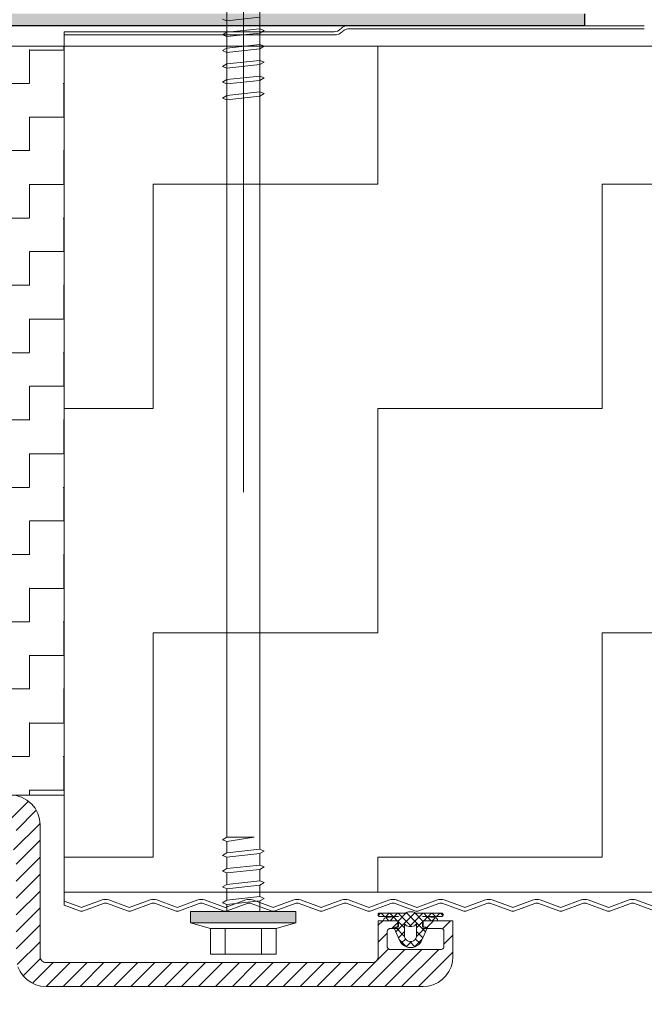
# Model space of a CAD drawing. Header units: metres. Extents: x 1316.5 to 1415.3, y -94.1 to -52.
# Tile 612 of 656: x 1410.878 to 1410.982, y -71.125 to -70.96. Entities that reach past the tile are written whole.
import ezdxf

# ---------------------------------------------------------------- set-up
doc = ezdxf.new("R2010")
doc.units = ezdxf.units.M
doc.header["$PDMODE"] = 65
doc.linetypes.add('AUSGEZOGEN', pattern=[0])
doc.linetypes.add('GETRENNT2_S10', pattern=[0.045, 0.02, -0.01, 0, -0.005, 0, -0.01])
doc.layers.add('XR$5$_42143', color=7, linetype='Continuous')
doc.layers.add('XR$5$_42154', color=7, linetype='Continuous')
for name, color, linetype, lineweight in [('XR$5$Maßlinie 1_50', 7, 'AUSGEZOGEN', 25), ('XR$5$Muster', 4, 'AUSGEZOGEN', 13), ('XR$5$STANDARD_1', 7, 'AUSGEZOGEN', 25), ('XR$5$Türen', 3, 'AUSGEZOGEN', 18), ('XR$5$Wand Mauerwerk nt', 7, 'AUSGEZOGEN', 25), ('XR$5$Wand Mauerwerk tr_1', 42, 'AUSGEZOGEN', 18)]:
    doc.layers.add(name, color=color, linetype=linetype, lineweight=lineweight)
doc.styles.add('ARIAL', font='arial.ttf')
doc.dimstyles.new('DIMSTYLE_4', dxfattribs={"dimtxt": 0.04, "dimasz": 0.03, "dimexe": 0, "dimexo": 1e-06, "dimgap": 0.02, "dimtad": 2, "dimdec": 1, "dimlfac": 100, "dimrnd": 0.5, "dimzin": 4, "dimdsep": 46, "dimtxsty": 'ARIAL', "dimblk1": 'ALL_ML_KREIS', "dimblk2": 'ALL_ML_KREIS', "dimsah": 1, "dimcen": 0, "dimse1": 1, "dimse2": 1, "dimclrd": 7, "dimclre": 7, "dimclrt": 7, "dimadec": 0, "dimazin": 0, "dimtfac": 1, "dimtdec": 0, "dimtix": 1, "dimtmove": 2, "dimatfit": 3, "dimfxl": 0, "dimtzin": 0, "dimlwd": 0, "dimlwe": 25, "dimarcsym": 0})

# ---------------------------------------------------------------- blocks, each defined once
blk = doc.blocks.new('COMPLEXOBJECT_97')
at = {"layer": 'XR$5$STANDARD_1', "linetype": 'AUSGEZOGEN', "lineweight": 35, "transparency": 33554687}
h = blk.add_hatch(color=7, dxfattribs=at)
h.set_gradient(color2=(0, 0, 0), one_color=1)
h.paths.add_polyline_path([(1410.90627, -71.11093), (1410.90627, -71.10902), (1410.92387, -71.11093)], flags=0)
h = blk.add_hatch(color=7, dxfattribs=at)
h.set_gradient(color2=(0, 0, 0), one_color=1)
h.paths.add_polyline_path([(1410.90627, -71.10902), (1410.92387, -71.10902), (1410.92387, -71.11093)], flags=0)
at = {"layer": 'XR$5$STANDARD_1', "color": 7, "linetype": 'AUSGEZOGEN', "lineweight": 13, "transparency": 33554687}
for p, q in [((1410.91232, -71.09661), (1410.91232, -70.94666)), ((1410.91782, -70.94666), (1410.91782, -71.09865)), ((1410.91782, -70.95958), (1410.91232, -70.96017)), ((1410.91782, -70.95958), (1410.91782, -70.9615)), ((1410.91232, -70.96017), (1410.91161, -70.95988)), ((1410.91232, -70.96208), (1410.91232, -70.96017)), ((1410.91161, -70.96252), (1410.91232, -70.96208)), ((1410.91232, -70.96281), (1410.91161, -70.96252)), ((1410.91232, -70.96208), (1410.91782, -70.9615)), ((1410.91782, -70.96221), (1410.91232, -70.96281)), ((1410.91782, -70.9615), (1410.91854, -70.96178)), ((1410.91854, -70.96178), (1410.91782, -70.96221)), ((1410.91232, -70.96472), (1410.91782, -70.96413)), ((1410.91782, -70.96413), (1410.91854, -70.96442)), ((1410.91854, -70.96442), (1410.91782, -70.96485)), ((1410.91161, -70.96515), (1410.91232, -70.96472)), ((1410.91232, -70.96544), (1410.91161, -70.96515)), ((1410.91782, -70.96485), (1410.91232, -70.96544)), ((1410.91232, -70.96736), (1410.91232, -70.96544)), ((1410.91782, -70.96485), (1410.91782, -70.96677)), ((1410.91161, -70.96779), (1410.91232, -70.96735)), ((1410.91232, -70.96808), (1410.91161, -70.96779)), ((1410.91232, -70.96735), (1410.91782, -70.96677)), ((1410.91782, -70.96749), (1410.91232, -70.96808)), ((1410.91782, -70.96677), (1410.91854, -70.96706)), ((1410.91854, -70.96706), (1410.91782, -70.96749)), ((1410.91782, -70.96749), (1410.91782, -70.9694)), ((1410.91232, -70.96999), (1410.91232, -70.96808)), ((1410.91232, -70.96999), (1410.91782, -70.9694)), ((1410.91782, -70.9694), (1410.91854, -70.96969)), ((1410.91161, -70.97043), (1410.91232, -70.96999)), ((1410.91232, -70.97072), (1410.91161, -70.97043)), ((1410.91782, -70.97012), (1410.91232, -70.97072)), ((1410.91232, -70.97263), (1410.91232, -70.97072)), ((1410.91854, -70.96969), (1410.91782, -70.97012)), ((1410.91782, -70.97013), (1410.91782, -70.97204)), ((1410.91161, -70.97307), (1410.91232, -70.97263)), ((1410.91232, -70.97263), (1410.91782, -70.97204)), ((1410.91782, -70.97276), (1410.91232, -70.97335)), ((1410.91782, -70.97204), (1410.91854, -70.97233)), ((1410.91854, -70.97233), (1410.91782, -70.97276)), ((1410.91232, -70.97335), (1410.91161, -70.97307)), ((1410.91161, -71.09704), (1410.91232, -71.09661)), ((1410.91232, -71.09733), (1410.91161, -71.09704)), ((1410.91232, -71.09661), (1410.9169, -71.09661)), ((1410.9169, -71.09661), (1410.91232, -71.09733)), ((1410.91232, -71.09924), (1410.91232, -71.09733)), ((1410.91161, -71.09968), (1410.91232, -71.09924)), ((1410.91232, -71.09924), (1410.91782, -71.09865)), ((1410.91782, -71.09937), (1410.91232, -71.09996)), ((1410.91782, -71.09865), (1410.91854, -71.09894)), ((1410.91854, -71.09894), (1410.91782, -71.09937)), ((1410.91782, -71.09938), (1410.91782, -71.10129)), ((1410.91232, -71.09996), (1410.91161, -71.09968)), ((1410.91232, -71.10188), (1410.91232, -71.09996)), ((1410.91161, -71.10232), (1410.91232, -71.10187)), ((1410.91232, -71.1026), (1410.91161, -71.10232)), ((1410.91232, -71.10187), (1410.91782, -71.10129)), ((1410.91782, -71.10201), (1410.91232, -71.1026)), ((1410.91232, -71.10452), (1410.91232, -71.1026)), ((1410.91782, -71.10129), (1410.91854, -71.10158)), ((1410.91854, -71.10158), (1410.91782, -71.10201)), ((1410.91782, -71.10201), (1410.91782, -71.10393)), ((1410.91161, -71.10495), (1410.91232, -71.10451)), ((1410.91232, -71.10451), (1410.91782, -71.10393)), ((1410.91782, -71.10393), (1410.91854, -71.10421)), ((1410.91854, -71.10421), (1410.91782, -71.10465)), ((1410.91232, -71.10524), (1410.91161, -71.10495)), ((1410.91782, -71.10465), (1410.91232, -71.10524)), ((1410.91232, -71.10715), (1410.91232, -71.10524)), ((1410.91782, -71.10465), (1410.91782, -71.10656)), ((1410.91161, -71.10759), (1410.91232, -71.10715)), ((1410.91232, -71.10788), (1410.91161, -71.10759)), ((1410.91232, -71.10715), (1410.91782, -71.10656)), ((1410.91782, -71.10728), (1410.91232, -71.10788)), ((1410.91782, -71.10656), (1410.91854, -71.10685)), ((1410.91854, -71.10685), (1410.91782, -71.10728)), ((1410.91782, -71.10728), (1410.91782, -71.10902)), ((1410.92387, -71.10902), (1410.90627, -71.10902)), ((1410.90627, -71.10902), (1410.90627, -71.11093)), ((1410.91232, -71.10902), (1410.91232, -71.10788)), ((1410.92387, -71.11093), (1410.92387, -71.10902)), ((1410.90627, -71.11093), (1410.90957, -71.11188)), ((1410.90627, -71.11093), (1410.92387, -71.11093)), ((1410.92387, -71.11093), (1410.92057, -71.11188)), ((1410.90957, -71.11619), (1410.90957, -71.11188)), ((1410.90957, -71.11188), (1410.92057, -71.11188)), ((1410.91205, -71.11619), (1410.91205, -71.11188)), ((1410.9181, -71.11619), (1410.9181, -71.11188)), ((1410.92057, -71.11188), (1410.92057, -71.11619)), ((1410.91507, -71.11619), (1410.90957, -71.11619)), ((1410.92057, -71.11619), (1410.91507, -71.11619))]:
    blk.add_line(p, q, dxfattribs=at)
blk = doc.blocks.new('COMPLEXOBJECT_98')
at = {"layer": 'XR$5$_42143', "color": 7, "linetype": 'AUSGEZOGEN', "lineweight": 13, "transparency": 33554687}
for p, q in [((1410.87803, -71.08996), (1410.87709, -71.08968)), ((1410.87889, -71.09042), (1410.87803, -71.08996)), ((1410.87965, -71.09104), (1410.87889, -71.09042)), ((1410.88027, -71.0918), (1410.87965, -71.09104)), ((1410.88073, -71.09267), (1410.88027, -71.0918)), ((1410.88102, -71.0936), (1410.88073, -71.09267)), ((1410.88111, -71.09458), (1410.88102, -71.0936)), ((1410.88111, -71.11658), (1410.88111, -71.09458)), ((1410.93761, -71.10948), (1410.93759, -71.10954)), ((1410.93763, -71.10943), (1410.93761, -71.10948)), ((1410.93762, -71.10972), (1410.93802, -71.10932)), ((1410.93767, -71.10939), (1410.93763, -71.10943)), ((1410.93771, -71.10935), (1410.93767, -71.10939)), ((1410.93776, -71.10932), (1410.93771, -71.10935)), ((1410.94201, -71.10935), (1410.93776, -71.10932)), ((1410.93813, -71.10932), (1410.93868, -71.10988)), ((1410.93888, -71.10988), (1410.93943, -71.10933)), ((1410.93955, -71.10933), (1410.94009, -71.10988)), ((1410.9403, -71.10988), (1410.94084, -71.10934)), ((1410.94054, -71.11246), (1410.94378, -71.10922)), ((1410.94097, -71.10934), (1410.9432, -71.11157)), ((1410.94101, -71.11058), (1410.94242, -71.10917)), ((1410.94233, -71.1092), (1410.94201, -71.10935)), ((1410.94227, -71.10922), (1410.94551, -71.11246)), ((1410.94267, -71.10911), (1410.94233, -71.1092)), ((1410.94303, -71.10908), (1410.94267, -71.10911)), ((1410.94285, -71.11157), (1410.94508, -71.10934)), ((1410.94338, -71.10911), (1410.94303, -71.10908)), ((1410.94372, -71.1092), (1410.94338, -71.10911)), ((1410.94363, -71.10917), (1410.94504, -71.11058)), ((1410.94404, -71.10935), (1410.94372, -71.1092)), ((1410.94404, -71.10935), (1410.94829, -71.10932)), ((1410.94522, -71.10934), (1410.94575, -71.10988)), ((1410.94595, -71.10988), (1410.9465, -71.10933)), ((1410.94662, -71.10933), (1410.94717, -71.10988)), ((1410.94737, -71.10988), (1410.94792, -71.10932)), ((1410.94803, -71.10932), (1410.94843, -71.10972)), ((1410.94834, -71.10935), (1410.94829, -71.10932)), ((1410.94838, -71.10939), (1410.94834, -71.10935)), ((1410.94842, -71.10943), (1410.94838, -71.10939)), ((1410.94844, -71.10948), (1410.94842, -71.10943)), ((1410.94846, -71.10954), (1410.94844, -71.10948)), ((1410.93759, -71.10954), (1410.93759, -71.1096)), ((1410.93759, -71.1096), (1410.9376, -71.10965)), ((1410.9376, -71.10965), (1410.93761, -71.1097)), ((1410.93761, -71.1097), (1410.93764, -71.10975)), ((1410.94091, -71.11058), (1410.93761, -71.11058)), ((1410.93761, -71.11058), (1410.93761, -71.11658)), ((1410.93764, -71.10975), (1410.93768, -71.1098)), ((1410.93768, -71.1098), (1410.93772, -71.10983)), ((1410.93772, -71.10983), (1410.93777, -71.10986)), ((1410.93777, -71.10986), (1410.93783, -71.10988)), ((1410.93783, -71.10988), (1410.94103, -71.10988)), ((1410.93851, -71.11048), (1410.9385, -71.11058)), ((1410.94101, -71.11058), (1410.9385, -71.11058)), ((1410.93853, -71.11039), (1410.93851, -71.11048)), ((1410.93857, -71.1103), (1410.93853, -71.11039)), ((1410.93862, -71.11023), (1410.93857, -71.1103)), ((1410.93869, -71.11016), (1410.93862, -71.11023)), ((1410.93878, -71.11011), (1410.93869, -71.11016)), ((1410.93886, -71.11008), (1410.93878, -71.11011)), ((1410.93896, -71.11006), (1410.93886, -71.11008)), ((1410.93888, -71.11007), (1410.93939, -71.11058)), ((1410.94103, -71.10988), (1410.93896, -71.11006)), ((1410.93959, -71.11058), (1410.94023, -71.10994)), ((1410.94017, -71.10995), (1410.9408, -71.11058)), ((1410.94091, -71.11058), (1410.94091, -71.11188)), ((1410.94101, -71.11058), (1410.94101, -71.11158)), ((1410.94101, -71.11079), (1410.94201, -71.11179)), ((1410.94404, -71.11179), (1410.94504, -71.11079)), ((1410.94503, -71.10988), (1410.94709, -71.11006)), ((1410.94822, -71.10988), (1410.94503, -71.10988)), ((1410.94504, -71.11058), (1410.94504, -71.11158)), ((1410.94504, -71.11058), (1410.94755, -71.11058)), ((1410.94511, -71.11188), (1410.94511, -71.11058)), ((1410.94511, -71.11058), (1410.95011, -71.11058)), ((1410.94525, -71.11058), (1410.94588, -71.10995)), ((1410.94582, -71.10994), (1410.94646, -71.11058)), ((1410.94666, -71.11058), (1410.94717, -71.11007)), ((1410.94719, -71.11008), (1410.94709, -71.11006)), ((1410.94728, -71.11011), (1410.94719, -71.11008)), ((1410.94736, -71.11016), (1410.94728, -71.11011)), ((1410.94743, -71.11023), (1410.94736, -71.11016)), ((1410.94748, -71.1103), (1410.94743, -71.11023)), ((1410.94752, -71.11039), (1410.94748, -71.1103)), ((1410.94755, -71.11048), (1410.94752, -71.11039)), ((1410.94755, -71.11058), (1410.94755, -71.11048)), ((1410.94822, -71.10988), (1410.94828, -71.10986)), ((1410.94828, -71.10986), (1410.94833, -71.10983)), ((1410.94833, -71.10983), (1410.94837, -71.1098)), ((1410.94837, -71.1098), (1410.94841, -71.10975)), ((1410.94841, -71.10975), (1410.94843, -71.1097)), ((1410.94843, -71.1097), (1410.94845, -71.10965)), ((1410.94845, -71.10965), (1410.94846, -71.1096)), ((1410.94846, -71.1096), (1410.94846, -71.10954)), ((1410.95011, -71.11058), (1410.95011, -71.11658)), ((1410.93912, -71.11228), (1410.93911, -71.11238)), ((1410.93911, -71.11238), (1410.93911, -71.11488)), ((1410.93915, -71.11219), (1410.93912, -71.11228)), ((1410.9392, -71.1121), (1410.93915, -71.11219)), ((1410.93926, -71.11203), (1410.9392, -71.1121)), ((1410.93934, -71.11197), (1410.93926, -71.11203)), ((1410.93942, -71.11192), (1410.93934, -71.11197)), ((1410.93952, -71.11189), (1410.93942, -71.11192)), ((1410.93961, -71.11188), (1410.93952, -71.11189)), ((1410.94091, -71.11188), (1410.93961, -71.11188)), ((1410.94101, -71.11158), (1410.94021, -71.11173)), ((1410.94021, -71.11173), (1410.94128, -71.11408)), ((1410.94048, -71.11168), (1410.94202, -71.11321)), ((1410.94098, -71.11343), (1410.94201, -71.11241)), ((1410.94201, -71.11113), (1410.94201, -71.11308)), ((1410.94201, -71.11113), (1410.94218, -71.11129)), ((1410.94218, -71.11129), (1410.94237, -71.11142)), ((1410.94237, -71.11142), (1410.94257, -71.11151)), ((1410.94257, -71.11151), (1410.9428, -71.11156)), ((1410.9428, -71.11156), (1410.94303, -71.11158)), ((1410.94303, -71.11158), (1410.94325, -71.11156)), ((1410.94325, -71.11156), (1410.94347, -71.11151)), ((1410.94347, -71.11151), (1410.94368, -71.11142)), ((1410.94368, -71.11142), (1410.94387, -71.11129)), ((1410.94387, -71.11129), (1410.94404, -71.11113)), ((1410.94403, -71.11321), (1410.94557, -71.11168)), ((1410.94404, -71.11113), (1410.94404, -71.11308)), ((1410.94404, -71.11241), (1410.94507, -71.11343)), ((1410.94584, -71.11173), (1410.94477, -71.11408)), ((1410.94504, -71.11158), (1410.94584, -71.11173)), ((1410.94511, -71.11188), (1410.94811, -71.11188)), ((1410.94821, -71.11189), (1410.94811, -71.11188)), ((1410.9483, -71.11192), (1410.94821, -71.11189)), ((1410.94839, -71.11197), (1410.9483, -71.11192)), ((1410.94847, -71.11203), (1410.94839, -71.11197)), ((1410.94853, -71.1121), (1410.94847, -71.11203)), ((1410.94858, -71.11219), (1410.94853, -71.1121)), ((1410.9486, -71.11228), (1410.94858, -71.11219)), ((1410.94861, -71.11238), (1410.9486, -71.11228)), ((1410.94861, -71.11238), (1410.94861, -71.11488)), ((1410.94112, -71.11373), (1410.94236, -71.11497)), ((1410.94128, -71.11408), (1410.94148, -71.11437)), ((1410.94147, -71.11436), (1410.94219, -71.11365)), ((1410.94148, -71.11437), (1410.94172, -71.11461)), ((1410.94201, -71.11308), (1410.94202, -71.11325)), ((1410.94202, -71.11325), (1410.94207, -71.11342)), ((1410.94207, -71.11342), (1410.94214, -71.11358)), ((1410.94214, -71.11358), (1410.94224, -71.11372)), ((1410.94224, -71.11372), (1410.94237, -71.11385)), ((1410.9423, -71.11495), (1410.94317, -71.11407)), ((1410.94237, -71.11385), (1410.94251, -71.11395)), ((1410.94251, -71.11395), (1410.94267, -71.11402)), ((1410.94267, -71.11402), (1410.94284, -71.11407)), ((1410.94284, -71.11407), (1410.94301, -71.11408)), ((1410.94288, -71.11407), (1410.94375, -71.11495)), ((1410.94301, -71.11408), (1410.94303, -71.11408)), ((1410.94303, -71.11408), (1410.94304, -71.11408)), ((1410.94304, -71.11408), (1410.94321, -71.11407)), ((1410.94321, -71.11407), (1410.94338, -71.11402)), ((1410.94338, -71.11402), (1410.94354, -71.11395)), ((1410.94354, -71.11395), (1410.94368, -71.11385)), ((1410.94368, -71.11385), (1410.94381, -71.11372)), ((1410.94369, -71.11497), (1410.94493, -71.11373)), ((1410.94381, -71.11372), (1410.94391, -71.11358)), ((1410.94387, -71.11365), (1410.94458, -71.11436)), ((1410.94391, -71.11358), (1410.94398, -71.11342)), ((1410.94398, -71.11342), (1410.94402, -71.11325)), ((1410.94402, -71.11325), (1410.94404, -71.11308)), ((1410.94433, -71.11461), (1410.94457, -71.11437)), ((1410.94457, -71.11437), (1410.94477, -71.11408)), ((1410.93911, -71.11488), (1410.93912, -71.11498)), ((1410.93912, -71.11498), (1410.93915, -71.11507)), ((1410.93915, -71.11507), (1410.9392, -71.11516)), ((1410.9392, -71.11516), (1410.93926, -71.11523)), ((1410.93926, -71.11523), (1410.93934, -71.1153)), ((1410.93934, -71.1153), (1410.93942, -71.11534)), ((1410.93942, -71.11534), (1410.93952, -71.11537)), ((1410.93952, -71.11537), (1410.93961, -71.11538)), ((1410.94811, -71.11538), (1410.93961, -71.11538)), ((1410.94172, -71.11461), (1410.94201, -71.11481)), ((1410.94201, -71.11481), (1410.94232, -71.11496)), ((1410.94232, -71.11496), (1410.94266, -71.11505)), ((1410.94266, -71.11505), (1410.94301, -71.11508)), ((1410.94301, -71.11508), (1410.94303, -71.11508)), ((1410.94303, -71.11508), (1410.94304, -71.11508)), ((1410.94304, -71.11508), (1410.94339, -71.11505)), ((1410.94339, -71.11505), (1410.94372, -71.11496)), ((1410.94372, -71.11496), (1410.94404, -71.11481)), ((1410.94404, -71.11481), (1410.94433, -71.11461)), ((1410.94811, -71.11538), (1410.94821, -71.11537)), ((1410.94821, -71.11537), (1410.9483, -71.11534)), ((1410.9483, -71.11534), (1410.94839, -71.1153)), ((1410.94839, -71.1153), (1410.94847, -71.11523)), ((1410.94847, -71.11523), (1410.94853, -71.11516)), ((1410.94853, -71.11516), (1410.94858, -71.11507)), ((1410.94858, -71.11507), (1410.9486, -71.11498)), ((1410.9486, -71.11498), (1410.94861, -71.11488)), ((1410.88111, -71.11658), (1410.88113, -71.11677)), ((1410.88113, -71.11677), (1410.88119, -71.11696)), ((1410.88119, -71.11696), (1410.88128, -71.11713)), ((1410.88128, -71.11713), (1410.88141, -71.11729)), ((1410.88141, -71.11729), (1410.88156, -71.11741)), ((1410.88156, -71.11741), (1410.88173, -71.1175)), ((1410.88173, -71.1175), (1410.88192, -71.11756)), ((1410.88192, -71.11756), (1410.88211, -71.11758)), ((1410.93661, -71.11758), (1410.88211, -71.11758)), ((1410.93661, -71.11758), (1410.93679, -71.11756)), ((1410.93679, -71.11756), (1410.93695, -71.11752)), ((1410.93695, -71.11752), (1410.93711, -71.11744)), ((1410.93711, -71.11744), (1410.93725, -71.11735)), ((1410.93725, -71.11735), (1410.93738, -71.11722)), ((1410.93738, -71.11722), (1410.93748, -71.11708)), ((1410.93748, -71.11708), (1410.93755, -71.11692)), ((1410.93755, -71.11692), (1410.9376, -71.11675)), ((1410.9376, -71.11675), (1410.93761, -71.11658)), ((1410.94981, -71.11829), (1410.95004, -71.11745)), ((1410.95004, -71.11745), (1410.95011, -71.11658)), ((1410.87742, -71.11829), (1410.87778, -71.11908)), ((1410.87778, -71.11908), (1410.87828, -71.11979)), ((1410.94894, -71.11979), (1410.94944, -71.11908)), ((1410.94944, -71.11908), (1410.94981, -71.11829)), ((1410.87828, -71.11979), (1410.8789, -71.12041)), ((1410.8789, -71.12041), (1410.87961, -71.12091)), ((1410.87961, -71.12091), (1410.8804, -71.12128)), ((1410.94682, -71.12128), (1410.94761, -71.12091)), ((1410.94761, -71.12091), (1410.94833, -71.12041)), ((1410.94833, -71.12041), (1410.94894, -71.11979)), ((1410.8804, -71.12128), (1410.88124, -71.1215)), ((1410.88124, -71.1215), (1410.88211, -71.12158)), ((1410.94511, -71.12158), (1410.88211, -71.12158)), ((1410.94511, -71.12158), (1410.94598, -71.1215)), ((1410.94598, -71.1215), (1410.94682, -71.12128))]:
    blk.add_line(p, q, dxfattribs=at)
for points in [[(1410.9385, -71.11058), (1410.9385, -71.11058)], [(1410.94755, -71.11058), (1410.94755, -71.11058)]]:
    blk.add_lwpolyline(points, close=True, dxfattribs=at)
at = {"layer": 'XR$5$_42143', "color": 30, "linetype": 'AUSGEZOGEN', "lineweight": 13, "transparency": 33554687}
for centre in [(1410.94409, -71.10798), (1410.9521, -71.10798)]:
    blk.add_arc(centre, 0.001, 250.0209, 289.9811, dxfattribs=at)
at = {"layer": 'XR$5$Muster', "color": 4, "linetype": 'AUSGEZOGEN', "lineweight": 13, "transparency": 33554687}
for p, q in [((1410.8761, -71.09367), (1410.87916, -71.09061)), ((1410.87711, -71.09548), (1410.88047, -71.09213)), ((1410.87669, -71.09873), (1410.88111, -71.09432)), ((1410.87711, -71.10114), (1410.88111, -71.09714)), ((1410.87711, -71.10397), (1410.88111, -71.09997)), ((1410.87711, -71.1068), (1410.88111, -71.1028)), ((1410.87711, -71.10963), (1410.88111, -71.10563)), ((1410.87711, -71.11246), (1410.88111, -71.10845)), ((1410.93761, -71.11135), (1410.93839, -71.11058)), ((1410.93991, -71.11188), (1410.94091, -71.11088)), ((1410.94557, -71.11188), (1410.94687, -71.11058)), ((1410.94834, -71.11193), (1410.9497, -71.11058)), ((1410.87711, -71.11528), (1410.88111, -71.11128)), ((1410.93761, -71.11418), (1410.93911, -71.11268)), ((1410.8773, -71.11793), (1410.88111, -71.11411)), ((1410.94861, -71.1145), (1410.95011, -71.113)), ((1410.93304, -71.12158), (1410.93933, -71.11529)), ((1410.93587, -71.12158), (1410.94207, -71.11538)), ((1410.9387, -71.12158), (1410.9449, -71.11538)), ((1410.94153, -71.12158), (1410.94773, -71.11538)), ((1410.94436, -71.12158), (1410.95011, -71.11582)), ((1410.87827, -71.11978), (1410.88116, -71.11689)), ((1410.87984, -71.12104), (1410.8833, -71.11758)), ((1410.88213, -71.12158), (1410.88613, -71.11758)), ((1410.88496, -71.12158), (1410.88896, -71.11758)), ((1410.88779, -71.12158), (1410.89179, -71.11758)), ((1410.89061, -71.12158), (1410.89461, -71.11758)), ((1410.89344, -71.12158), (1410.89744, -71.11758)), ((1410.89627, -71.12158), (1410.90027, -71.11758)), ((1410.8991, -71.12158), (1410.9031, -71.11758)), ((1410.90193, -71.12158), (1410.90593, -71.11758)), ((1410.90476, -71.12158), (1410.90876, -71.11758)), ((1410.90759, -71.12158), (1410.91159, -71.11758)), ((1410.91042, -71.12158), (1410.91442, -71.11758)), ((1410.91324, -71.12158), (1410.91724, -71.11758)), ((1410.91607, -71.12158), (1410.92007, -71.11758)), ((1410.9189, -71.12158), (1410.9229, -71.11758)), ((1410.92173, -71.12158), (1410.92573, -71.11758)), ((1410.92456, -71.12158), (1410.92856, -71.11758)), ((1410.92738, -71.12158), (1410.93138, -71.11758)), ((1410.93021, -71.12158), (1410.93421, -71.11758))]:
    blk.add_line(p, q, dxfattribs=at)
blk = doc.blocks.new('COMPLEXOBJECT_99')
at = {"layer": 'XR$5$STANDARD_1', "linetype": 'AUSGEZOGEN', "lineweight": 35, "transparency": 33554687}
h = blk.add_hatch(color=7, dxfattribs=at)
h.set_gradient(color2=(0, 0, 0), one_color=1)
h.paths.add_polyline_path([(1410.87032, -70.95898), (1410.97211, -70.95898), (1410.97211, -70.96098), (1410.87211, -70.96098), (1410.87011, -70.97898), (1410.85011, -70.97898), (1410.84811, -70.96098), (1410.74811, -70.96098), (1410.74811, -70.95898), (1410.8499, -70.95898), (1410.8519, -70.97697), (1410.86832, -70.97697)], flags=0)
at = {"layer": 'XR$5$STANDARD_1', "color": 7, "linetype": 'AUSGEZOGEN', "lineweight": 25, "transparency": 33554687}
for p, q in [((1410.97211, -70.95898), (1410.97211, -70.96098)), ((1410.97211, -70.96098), (1410.87211, -70.96098))]:
    blk.add_line(p, q, dxfattribs=at)
blk = doc.blocks.new('ALL_ML_KREIS')
at = {"color": 0, "linetype": 'ByBlock', "lineweight": -2}
for p, q in [((0, -0.5), (0, 0.5)), ((-1, 0), (0.5, 0))]:
    blk.add_line(p, q, dxfattribs=at)
blk.add_circle((0, 0), 0.15, dxfattribs=at)
blk = doc.blocks.new('*D554')
at = {"layer": 'DEFPOINTS', "color": 7, "linetype": 'AUSGEZOGEN', "lineweight": 25, "transparency": 33554687}
for p in [(1410.51011, -71.02098), (1411.21011, -71.02098), (1410.51011, -71.23385)]:
    blk.add_point(p, dxfattribs=at)
at = {"layer": 'XR$5$Maßlinie 1_50', "color": 7, "linetype": 'AUSGEZOGEN', "lineweight": -2, "transparency": 33554687}
blk.add_line((1410.51011, -71.23385), (1411.21011, -71.23385), dxfattribs=at)
at = {"layer": 'XR$5$Maßlinie 1_50', "color": 7, "linetype": 'AUSGEZOGEN', "lineweight": 25, "transparency": 33554687, "xscale": 0.03, "yscale": 0.03, "zscale": 0.03, "rotation": 180}
blk.add_blockref('ALL_ML_KREIS', (1410.51011, -71.23385), dxfattribs=at)
at = {"layer": 'XR$5$Maßlinie 1_50', "color": 7, "linetype": 'AUSGEZOGEN', "lineweight": 25, "transparency": 33554687, "xscale": 0.03, "yscale": 0.03, "zscale": 0.03}
blk.add_blockref('ALL_ML_KREIS', (1411.21011, -71.23385), dxfattribs=at)
at = {"layer": 'XR$5$Maßlinie 1_50', "color": 7, "linetype": 'AUSGEZOGEN', "lineweight": 25, "transparency": 33554687, "insert": (1410.85837, -71.20316), "char_height": 0.04, "width": 0.16, "attachment_point": 5, "style": 'ARIAL'}
blk.add_mtext('\\A1;{\\A1;{70\\H0.026400;\\S^ ;}}', dxfattribs=at)
blk = doc.blocks.new('*D559')
at = {"layer": 'DEFPOINTS', "color": 7, "linetype": 'AUSGEZOGEN', "lineweight": 25, "transparency": 33554687}
for p in [(1411.21011, -71.02098), (1410.86511, -71.1302), (1410.86511, -71.3227)]:
    blk.add_point(p, dxfattribs=at)
at = {"layer": 'XR$5$Maßlinie 1_50', "color": 7, "linetype": 'AUSGEZOGEN', "lineweight": -2, "transparency": 33554687}
blk.add_line((1410.86511, -71.3227), (1411.21011, -71.3227), dxfattribs=at)
at = {"layer": 'XR$5$Maßlinie 1_50', "color": 7, "linetype": 'AUSGEZOGEN', "lineweight": 25, "transparency": 33554687, "xscale": 0.03, "yscale": 0.03, "zscale": 0.03, "rotation": 180}
blk.add_blockref('ALL_ML_KREIS', (1410.86511, -71.3227), dxfattribs=at)
at = {"layer": 'XR$5$Maßlinie 1_50', "color": 7, "linetype": 'AUSGEZOGEN', "lineweight": 25, "transparency": 33554687, "xscale": 0.03, "yscale": 0.03, "zscale": 0.03}
blk.add_blockref('ALL_ML_KREIS', (1411.21011, -71.3227), dxfattribs=at)
at = {"layer": 'XR$5$Maßlinie 1_50', "color": 7, "linetype": 'AUSGEZOGEN', "lineweight": 25, "transparency": 33554687, "insert": (1411.05388, -71.29199), "char_height": 0.04, "width": 0.16, "attachment_point": 5, "style": 'ARIAL'}
blk.add_mtext('\\A1;{\\A1;{34\\H0.026400;\\S5^ ;}}', dxfattribs=at)

msp = doc.modelspace()

# ---------------------------------------------------------------- hatches: boundary and pattern name
at = {"layer": 'XR$5$Muster', "linetype": 'AUSGEZOGEN', "lineweight": 13, "transparency": 33554687}
h = msp.add_hatch(dxfattribs=at)
h.set_pattern_fill('MUSTER', color=4, scale=0.005625, angle=90, style=0, pattern_type=2)
h.set_pattern_definition([(90, (-0.01125, 0.01125), (-0.005625, 0.005625), [0.005625, -0.005625]), (180, (-0.01125, 0.01125), (-0.005625, -0.005625), [0.005625, -0.005625])])
h.paths.add_polyline_path([(1410.88511, -71.08958), (1410.88511, -70.96442), (1410.83511, -70.96442), (1410.83511, -71.08958)], flags=0)
h = msp.add_hatch(dxfattribs=at)
h.set_pattern_fill('MUSTER', color=4, scale=0.0375, angle=90, style=0, pattern_type=2)
h.set_pattern_definition([(90, (-0.075, 0.075), (-0.0375, 0.0375), [0.0375, -0.0375]), (180, (-0.075, 0.075), (-0.0375, -0.0375), [0.0375, -0.0375])])
h.paths.add_polyline_path([(1411.43022, -71.10583), (1411.43022, -70.96442), (1410.88511, -70.96442), (1410.88511, -71.10583)], flags=0)

# ---------------------------------------------------------------- linework, layer by layer
at = {"layer": 'XR$5$_42143', "color": 30, "linetype": 'AUSGEZOGEN', "lineweight": 13, "transparency": 33554687}
for p, q in [((1410.93253, -70.96098), (1410.98208, -70.96098)), ((1410.88511, -70.96198), (1410.93026, -70.96198)), ((1410.93026, -70.96253), (1410.88511, -70.96253)), ((1410.93129, -70.96155), (1410.93139, -70.96144)), ((1410.93178, -70.96183), (1410.93168, -70.96194)), ((1410.98208, -70.96153), (1410.93253, -70.96153)), ((1410.88511, -71.10731), (1410.8879, -71.10832)), ((1410.88816, -71.10832), (1410.89148, -71.10712)), ((1410.89169, -71.10771), (1410.88837, -71.10892)), ((1410.8957, -71.10892), (1410.89238, -71.10771)), ((1410.89259, -71.10712), (1410.89591, -71.10832)), ((1410.89617, -71.10832), (1410.89949, -71.10712)), ((1410.8997, -71.10771), (1410.89638, -71.10892)), ((1410.90371, -71.10892), (1410.90039, -71.10771)), ((1410.9006, -71.10712), (1410.90392, -71.10832)), ((1410.90418, -71.10832), (1410.9075, -71.10712)), ((1410.90771, -71.10771), (1410.90439, -71.10892)), ((1410.91172, -71.10892), (1410.90839, -71.10771)), ((1410.90861, -71.10712), (1410.91193, -71.10832)), ((1410.91218, -71.10832), (1410.9155, -71.10712)), ((1410.91572, -71.10771), (1410.9124, -71.10892)), ((1410.91972, -71.10892), (1410.9164, -71.10771)), ((1410.91662, -71.10712), (1410.91994, -71.10832)), ((1410.92019, -71.10832), (1410.92351, -71.10712)), ((1410.92373, -71.10771), (1410.92041, -71.10892)), ((1410.92773, -71.10892), (1410.92441, -71.10771)), ((1410.92463, -71.10712), (1410.92795, -71.10832)), ((1410.9282, -71.10832), (1410.93152, -71.10712)), ((1410.93174, -71.10771), (1410.92842, -71.10892)), ((1410.93574, -71.10892), (1410.93242, -71.10771)), ((1410.93264, -71.10712), (1410.93596, -71.10832)), ((1410.93621, -71.10832), (1410.93953, -71.10712)), ((1410.93975, -71.10771), (1410.93642, -71.10892)), ((1410.94375, -71.10892), (1410.94043, -71.10771)), ((1410.94064, -71.10712), (1410.94397, -71.10832)), ((1410.94422, -71.10832), (1410.94754, -71.10712)), ((1410.94775, -71.10771), (1410.94443, -71.10892)), ((1410.95176, -71.10892), (1410.94844, -71.10771)), ((1410.94865, -71.10712), (1410.95197, -71.10832)), ((1410.95223, -71.10832), (1410.95555, -71.10712)), ((1410.95576, -71.10771), (1410.95244, -71.10892)), ((1410.95977, -71.10892), (1410.95645, -71.10771)), ((1410.95666, -71.10712), (1410.95998, -71.10832)), ((1410.96024, -71.10832), (1410.96356, -71.10712)), ((1410.96377, -71.10771), (1410.96045, -71.10892)), ((1410.96778, -71.10892), (1410.96445, -71.10771)), ((1410.96467, -71.10712), (1410.96799, -71.10832)), ((1410.96824, -71.10832), (1410.97156, -71.10712)), ((1410.97178, -71.10771), (1410.96846, -71.10892)), ((1410.97578, -71.10892), (1410.97246, -71.10771)), ((1410.97268, -71.10712), (1410.976, -71.10832)), ((1410.97625, -71.10832), (1410.97957, -71.10712)), ((1410.97979, -71.10771), (1410.97647, -71.10892)), ((1410.98379, -71.10892), (1410.98047, -71.10771)), ((1410.98069, -71.10712), (1410.98401, -71.10832)), ((1410.88769, -71.10892), (1410.88511, -71.10798))]:
    msp.add_line(p, q, dxfattribs=at)
for centre, radius, start, end in [((1410.93253, -70.96258), 0.0016, 90, 135), ((1410.93026, -70.96053), 0.00145, 270, 315), ((1410.93026, -70.96053), 0.002, 270, 315), ((1410.93253, -70.96258), 0.00105, 90, 135), ((1410.89204, -71.10865), 0.00163, 70.0209, 109.9811), ((1410.89204, -71.10865), 0.001, 70.0209, 109.9811), ((1410.90004, -71.10865), 0.00163, 70.0209, 109.9811), ((1410.90004, -71.10865), 0.001, 70.0209, 109.9811), ((1410.90805, -71.10865), 0.00163, 70.0209, 109.9811), ((1410.90805, -71.10865), 0.001, 70.0209, 109.9811), ((1410.91606, -71.10865), 0.00163, 70.0209, 109.9811), ((1410.91606, -71.10865), 0.001, 70.0209, 109.9811), ((1410.92407, -71.10865), 0.00163, 70.0209, 109.9811), ((1410.92407, -71.10865), 0.001, 70.0209, 109.9811), ((1410.93208, -71.10865), 0.00163, 70.0209, 109.9811), ((1410.93208, -71.10865), 0.001, 70.0209, 109.9811), ((1410.94009, -71.10865), 0.00163, 70.0209, 109.9811), ((1410.94009, -71.10865), 0.001, 70.0209, 109.9811), ((1410.9481, -71.10865), 0.00163, 70.0209, 109.9811), ((1410.9481, -71.10865), 0.001, 70.0209, 109.9811), ((1410.9561, -71.10865), 0.00163, 70.0209, 109.9811), ((1410.9561, -71.10865), 0.001, 70.0209, 109.9811), ((1410.96411, -71.10865), 0.00163, 70.0209, 109.9811), ((1410.96411, -71.10865), 0.001, 70.0209, 109.9811), ((1410.97212, -71.10865), 0.00163, 70.0209, 109.9811), ((1410.97212, -71.10865), 0.001, 70.0209, 109.9811), ((1410.98013, -71.10865), 0.00163, 70.0209, 109.9811), ((1410.98013, -71.10865), 0.001, 70.0209, 109.9811), ((1410.88803, -71.10798), 0.001, 250.0209, 289.9811), ((1410.88803, -71.10798), 0.00037, 250.0209, 289.9811), ((1410.89604, -71.10798), 0.001, 250.0209, 289.9811), ((1410.89604, -71.10798), 0.00037, 250.0209, 289.9811), ((1410.90405, -71.10798), 0.001, 250.0209, 289.9811), ((1410.90405, -71.10798), 0.00037, 250.0209, 289.9811), ((1410.91206, -71.10798), 0.001, 250.0209, 289.9811), ((1410.91206, -71.10798), 0.00037, 250.0209, 289.9811), ((1410.92007, -71.10798), 0.001, 250.0209, 289.9811), ((1410.92007, -71.10798), 0.00037, 250.0209, 289.9811), ((1410.92807, -71.10798), 0.001, 250.0209, 289.9811), ((1410.92807, -71.10798), 0.00037, 250.0209, 289.9811), ((1410.93608, -71.10798), 0.001, 250.0209, 289.9811), ((1410.93608, -71.10798), 0.00037, 250.0209, 289.9811), ((1410.94409, -71.10798), 0.00037, 250.0209, 289.9811), ((1410.9521, -71.10798), 0.00037, 250.0209, 289.9811), ((1410.96011, -71.10798), 0.001, 250.0209, 289.9811), ((1410.96011, -71.10798), 0.00037, 250.0209, 289.9811), ((1410.96812, -71.10798), 0.001, 250.0209, 289.9811), ((1410.96812, -71.10798), 0.00037, 250.0209, 289.9811), ((1410.97613, -71.10798), 0.001, 250.0209, 289.9811), ((1410.97613, -71.10798), 0.00037, 250.0209, 289.9811)]:
    msp.add_arc(centre, radius, start, end, dxfattribs=at)
at = {"layer": 'XR$5$_42154', "color": 51, "linetype": 'AUSGEZOGEN', "lineweight": 13, "transparency": 33554687}
for p, q in [((1410.88511, -70.96253), (1410.93026, -70.96253)), ((1410.93168, -70.96194), (1410.93178, -70.96183)), ((1410.93253, -70.96153), (1410.98208, -70.96153)), ((1410.8879, -71.10832), (1410.88511, -71.10731)), ((1410.89148, -71.10712), (1410.88816, -71.10832)), ((1410.89591, -71.10832), (1410.89259, -71.10712)), ((1410.89949, -71.10712), (1410.89617, -71.10832)), ((1410.90392, -71.10832), (1410.9006, -71.10712)), ((1410.9075, -71.10712), (1410.90418, -71.10832)), ((1410.91193, -71.10832), (1410.90861, -71.10712)), ((1410.9155, -71.10712), (1410.91218, -71.10832)), ((1410.91994, -71.10832), (1410.91662, -71.10712)), ((1410.92351, -71.10712), (1410.92019, -71.10832)), ((1410.92795, -71.10832), (1410.92463, -71.10712)), ((1410.93152, -71.10712), (1410.9282, -71.10832)), ((1410.93596, -71.10832), (1410.93264, -71.10712)), ((1410.93953, -71.10712), (1410.93621, -71.10832)), ((1410.94397, -71.10832), (1410.94064, -71.10712)), ((1410.94754, -71.10712), (1410.94422, -71.10832)), ((1410.95197, -71.10832), (1410.94865, -71.10712)), ((1410.95555, -71.10712), (1410.95223, -71.10832)), ((1410.95998, -71.10832), (1410.95666, -71.10712)), ((1410.96356, -71.10712), (1410.96024, -71.10832)), ((1410.96799, -71.10832), (1410.96467, -71.10712)), ((1410.97156, -71.10712), (1410.96824, -71.10832)), ((1410.976, -71.10832), (1410.97268, -71.10712)), ((1410.97957, -71.10712), (1410.97625, -71.10832)), ((1410.98401, -71.10832), (1410.98069, -71.10712))]:
    msp.add_line(p, q, dxfattribs=at)
for centre, radius, start, end in [((1410.93026, -70.96053), 0.002, 270, 315), ((1410.93253, -70.96258), 0.00105, 90, 135), ((1410.89204, -71.10865), 0.00163, 70.0209, 109.9811), ((1410.90004, -71.10865), 0.00163, 70.0209, 109.9811), ((1410.90805, -71.10865), 0.00163, 70.0209, 109.9811), ((1410.91606, -71.10865), 0.00163, 70.0209, 109.9811), ((1410.92407, -71.10865), 0.00163, 70.0209, 109.9811), ((1410.93208, -71.10865), 0.00163, 70.0209, 109.9811), ((1410.94009, -71.10865), 0.00163, 70.0209, 109.9811), ((1410.9481, -71.10865), 0.00163, 70.0209, 109.9811), ((1410.9561, -71.10865), 0.00163, 70.0209, 109.9811), ((1410.96411, -71.10865), 0.00163, 70.0209, 109.9811), ((1410.97212, -71.10865), 0.00163, 70.0209, 109.9811), ((1410.98013, -71.10865), 0.00163, 70.0209, 109.9811), ((1410.88803, -71.10798), 0.00037, 250.0209, 289.9811), ((1410.89604, -71.10798), 0.00037, 250.0209, 289.9811), ((1410.90405, -71.10798), 0.00037, 250.0209, 289.9811), ((1410.91206, -71.10798), 0.00037, 250.0209, 289.9811), ((1410.92007, -71.10798), 0.00037, 250.0209, 289.9811), ((1410.92807, -71.10798), 0.00037, 250.0209, 289.9811), ((1410.93608, -71.10798), 0.00037, 250.0209, 289.9811), ((1410.94409, -71.10798), 0.00037, 250.0209, 289.9811), ((1410.9521, -71.10798), 0.00037, 250.0209, 289.9811), ((1410.96011, -71.10798), 0.00037, 250.0209, 289.9811), ((1410.96812, -71.10798), 0.00037, 250.0209, 289.9811), ((1410.97613, -71.10798), 0.00037, 250.0209, 289.9811)]:
    msp.add_arc(centre, radius, start, end, dxfattribs=at)
at = {"layer": 'XR$5$STANDARD_1', "color": 7, "linetype": 'AUSGEZOGEN', "lineweight": 13, "transparency": 33554687}
for p, q in [((1410.88511, -70.96198), (1410.88511, -71.10798)), ((1410.88511, -71.10898), (1410.88511, -71.10898))]:
    msp.add_line(p, q, dxfattribs=at)
at = {"layer": 'XR$5$Türen', "color": 52, "linetype": 'AUSGEZOGEN', "lineweight": 13, "transparency": 33554687}
msp.add_line((1410.83511, -70.96442), (1410.88511, -70.96442), dxfattribs=at)
at = {"layer": 'XR$5$Wand Mauerwerk nt', "color": 7, "linetype": 'AUSGEZOGEN', "lineweight": 13, "transparency": 33554687}
for p, q in [((1410.88511, -70.96442), (1411.43022, -70.96442)), ((1410.88511, -71.08958), (1410.83511, -71.08958)), ((1410.88511, -71.10583), (1411.43022, -71.10583))]:
    msp.add_line(p, q, dxfattribs=at)
at = {"layer": 'XR$5$Wand Mauerwerk tr_1', "color": 7, "linetype": 'GETRENNT2_S10', "lineweight": 13, "transparency": 33554687}
msp.add_line((1410.91511, -71.03898), (1410.91511, -70.66416), dxfattribs=at)

# ---------------------------------------------------------------- block references
at = {"layer": 'XR$5$_42143', "color": 7, "linetype": 'AUSGEZOGEN', "lineweight": 13, "transparency": 33554687}
msp.add_blockref('COMPLEXOBJECT_98', (0, 0), dxfattribs=at)
at = {"layer": 'XR$5$STANDARD_1', "color": 7, "linetype": 'AUSGEZOGEN', "lineweight": 13, "transparency": 33554687}
msp.add_blockref('COMPLEXOBJECT_97', (0, 0), dxfattribs=at)
at = {"layer": 'XR$5$STANDARD_1', "color": 7, "linetype": 'AUSGEZOGEN', "lineweight": 18, "transparency": 33554687}
msp.add_blockref('COMPLEXOBJECT_99', (0, 0), dxfattribs=at)

# ---------------------------------------------------------------- dimensions: what is measured, and where the dimension line sits
at = {"layer": 'XR$5$Maßlinie 1_50', "color": 7, "linetype": 'AUSGEZOGEN', "lineweight": 25, "transparency": 33554687}
for base, p1, picture, middle in [((1411.21011, -71.23385), (1410.51011, -71.02098), '*D554', (1410.85837, -71.20316)), ((1411.21011, -71.3227), (1410.86511, -71.1302), '*D559', (1411.05388, -71.29199))]:
    dim = msp.add_linear_dim(base=base, p1=p1, p2=(1411.21011, -71.02098), dimstyle='DIMSTYLE_4', override={"dimpost": '<>', "dimclrd": 7, "dimclre": 7, "dimclrt": 7, "dimlwd": 0, "dimlwe": 25}, dxfattribs=at)
    dim.commit()
    dim.dimension.update_dxf_attribs({"geometry": picture, "text_midpoint": middle, "dimtype": 160})

doc.saveas('drawing.dxf')
